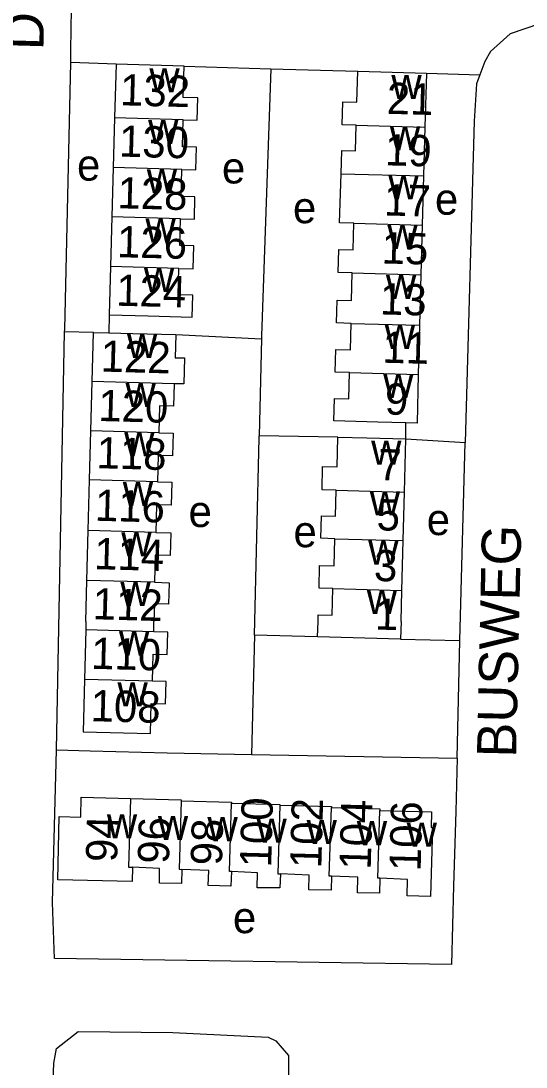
# Model space of a CAD drawing. Extents: x 161936 to 163647, y 386450 to 388633.
# Drawn here: x 162332.5 to 162397, y 388193.1 to 388326.7 of the extents above; entities that cross this region are included whole.
import ezdxf

# ---------------------------------------------------------------- set-up
doc = ezdxf.new("R2010")
doc.units = 0
for name, color, linetype in [('BLT_Basislijn', 7, 'Continuous'), ('BLT_Bebouwing', 7, 'Continuous'), ('BLT_Centroide', 7, 'Continuous'), ('BLT_Huisnummer', 7, 'Continuous'), ('BLT_Huisnummer_ tussenligend', 7, 'Continuous'), ('BLT_Onderverdeling_panden', 7, 'Continuous'), ('BLT_Straatnaam', 7, 'Continuous')]:
    doc.layers.add(name, color=color, linetype=linetype)

msp = doc.modelspace()

# ---------------------------------------------------------------- linework, layer by layer
at = {"layer": 'BLT_Basislijn'}
for p, q in [((162344.64, 388321.18), (162338.86, 388321.41)), ((162353.33, 388320.94), (162364.38, 388320.61)), ((162364.38, 388320.61), (162375.49, 388320.27)), ((162384.24, 388320.04), (162391.07, 388319.82)), ((162343.75, 388289.17), (162343.72, 388286.86)), ((162337.03, 388233.61), (162338.08, 388287.01)), ((162341.76, 388286.91), (162338.08, 388287.01)), ((162352.25, 388286.64), (162363.2, 388286.12)), ((162363.2, 388286.12), (162362.9, 388273.73)), ((162381.62, 388273.32), (162381.6, 388275.37)), ((162372.94, 388273.55), (162362.9, 388273.73)), ((162381.62, 388273.32), (162389.2, 388272.87)), ((162388.52, 388247.56), (162389.2, 388272.87)), ((162362.29, 388248.26), (162361.91, 388233.03)), ((162370.35, 388248.03), (162362.29, 388248.26)), ((162380.94, 388247.75), (162388.52, 388247.56)), ((162388.16, 388232.57), (162388.52, 388247.56)), ((162361.91, 388233.03), (162388.16, 388232.57))]:
    msp.add_line(p, q, dxfattribs=at)
for points in [[(162527.34, 388329.93), (162527.27, 388324.42), (162526.79, 388324.23), (162432.11, 388326.83), (162430.18, 388327.2), (162430.18, 388331.55), (162405.64, 388332.15), (162405.25, 388327.65), (162400.54, 388326.98), (162394.91, 388325.05), (162392.42, 388322.81), (162391.7, 388321.53), (162391.07, 388319.82)], [(162338.86, 388321.41), (162338.89, 388322.96), (162338.97, 388328.24)], [(162338.08, 388287.01), (162338.09, 388287.3), (162338.86, 388321.41)], [(162364.38, 388320.61), (162363.2, 388286.51), (162363.2, 388286.12)], [(162391.07, 388319.82), (162390.65, 388318.69), (162390.34, 388313.89), (162389.2, 388272.87)], [(162362.29, 388248.26), (162362.89, 388273.45), (162362.9, 388273.73)], [(162388.16, 388232.57), (162387.99, 388225.73), (162387.7, 388216.24), (162387.44, 388206.18), (162336.77, 388206.98), (162336.55, 388214.12), (162337.03, 388233.61)], [(162337.03, 388233.61), (162341.35, 388233.49), (162351.18, 388233.24), (162361.91, 388233.03)], [(162340.11, 388145.22), (162337.41, 388145.7), (162335.86, 388148.09), (162336.25, 388181.27), (162336.7, 388193.58), (162337.03, 388195.46), (162339.8, 388197.66), (162351.89, 388197.52), (162364.03, 388196.94), (162365.02, 388196.47), (162366.64, 388194.57), (162366.66, 388191.61)]]:
    msp.add_lwpolyline(points, dxfattribs=at)
at = {"layer": 'BLT_Bebouwing'}
for p, q in [((162344.64, 388321.18), (162344.45, 388314.32)), ((162353.33, 388320.94), (162344.64, 388321.18)), ((162375.49, 388320.27), (162384.24, 388320.04)), ((162384.24, 388320.04), (162384.05, 388313.14)), ((162344.45, 388314.32), (162344.27, 388307.98)), ((162384.05, 388313.14), (162383.89, 388306.91)), ((162344.27, 388307.98), (162344.1, 388301.68)), ((162383.89, 388306.91), (162383.72, 388300.64)), ((162344.1, 388301.68), (162343.92, 388295.35)), ((162383.72, 388300.64), (162383.55, 388294.3)), ((162343.92, 388295.35), (162343.75, 388289.17)), ((162383.55, 388294.3), (162383.37, 388287.85)), ((162341.59, 388280.66), (162341.76, 388286.91)), ((162341.76, 388286.91), (162343.72, 388286.86)), ((162383.37, 388287.85), (162383.2, 388281.57)), ((162341.43, 388274.34), (162341.59, 388280.66)), ((162341.27, 388268.09), (162341.43, 388274.34)), ((162381.44, 388266.54), (162381.62, 388273.32)), ((162341.1, 388261.63), (162341.27, 388268.09)), ((162381.28, 388260.35), (162381.44, 388266.54)), ((162340.93, 388255.25), (162341.1, 388261.63)), ((162381.11, 388253.97), (162381.28, 388260.35)), ((162340.8, 388250), (162340.93, 388255.25)), ((162381, 388250), (162381.11, 388253.97)), ((162340.8, 388250), (162340.77, 388248.95)), ((162349.44, 388248.7), (162349.48, 388250)), ((162370.35, 388248.03), (162370.41, 388250)), ((162381, 388250), (162380.94, 388247.75)), ((162340.77, 388248.95), (162340.61, 388242.61)), ((162380.94, 388247.75), (162370.35, 388248.03))]:
    msp.add_line(p, q, dxfattribs=at)
for points in [[(162353.19, 388314.07), (162354.99, 388314.02), (162355.07, 388316.89), (162353.22, 388316.94), (162353.33, 388320.94)], [(162375.27, 388313.38), (162373.5, 388313.42), (162373.58, 388316.38), (162375.38, 388316.33), (162375.49, 388320.27)], [(162353.02, 388307.73), (162354.83, 388307.68), (162354.91, 388310.59), (162353.1, 388310.64), (162353.19, 388314.07)], [(162373.36, 388307.19), (162373.44, 388310.17), (162375.18, 388310.12), (162375.27, 388313.38)], [(162352.87, 388301.44), (162354.63, 388301.39), (162354.71, 388304.23), (162352.93, 388304.27), (162353.02, 388307.73)], [(162374.97, 388300.88), (162373.15, 388300.93), (162373.36, 388307.19)], [(162352.66, 388295.1), (162354.49, 388295.05), (162354.57, 388297.99), (162352.77, 388298.04), (162352.87, 388301.44)], [(162374.78, 388294.54), (162372.97, 388294.59), (162373.05, 388297.51), (162374.88, 388297.46), (162374.97, 388300.88)], [(162343.75, 388289.17), (162348.74, 388289.03), (162354.36, 388288.87), (162354.44, 388291.67), (162352.57, 388291.72), (162352.66, 388295.1)], [(162374.65, 388288.08), (162372.78, 388288.13), (162372.86, 388291.04), (162374.69, 388290.99), (162374.78, 388294.54)], [(162374.42, 388281.8), (162372.59, 388281.85), (162372.67, 388284.74), (162374.56, 388284.68), (162374.65, 388288.08)], [(162343.72, 388286.86), (162346.76, 388286.78), (162352.25, 388286.64)], [(162352.25, 388286.64), (162352.17, 388283.7), (162353.36, 388283.66), (162353.27, 388280.34), (162352.06, 388280.37)], [(162381.6, 388275.37), (162378.04, 388275.47), (162372.43, 388275.62), (162372.51, 388278.48), (162374.33, 388278.43), (162374.42, 388281.8)], [(162383.2, 388281.57), (162383.04, 388275.33), (162381.6, 388275.37)], [(162352.06, 388280.37), (162351.99, 388277.49), (162350.19, 388277.54), (162350.1, 388274.09)], [(162350.1, 388274.09), (162351.93, 388274.05), (162351.85, 388271.16), (162350.02, 388271.21), (162349.93, 388267.85)], [(162372.74, 388266.77), (162370.92, 388266.82), (162371, 388269.82), (162372.84, 388269.77), (162372.94, 388273.55)], [(162372.94, 388273.55), (162376.62, 388273.45), (162381.62, 388273.32)], [(162349.93, 388267.85), (162351.76, 388267.8), (162351.68, 388264.85), (162349.81, 388264.9), (162349.72, 388261.39)], [(162372.55, 388260.58), (162370.78, 388260.63), (162370.86, 388263.51), (162372.65, 388263.46), (162372.74, 388266.77)], [(162349.72, 388261.39), (162351.61, 388261.34), (162351.53, 388258.42), (162349.62, 388258.47), (162349.53, 388255.01)], [(162372.32, 388254.21), (162370.54, 388254.26), (162370.62, 388257.16), (162372.45, 388257.11), (162372.55, 388260.58)], [(162349.53, 388255.01), (162351.4, 388254.96), (162351.33, 388252.21), (162349.54, 388252.25), (162349.48, 388250)], [(162370.41, 388250), (162370.43, 388250.86), (162372.23, 388250.81), (162372.32, 388254.21)], [(162349.27, 388242.37), (162349.36, 388245.84), (162351.18, 388245.8), (162351.26, 388248.66), (162349.44, 388248.7)], [(162340.61, 388242.61), (162340.43, 388235.91), (162349.04, 388235.69), (162349.14, 388239.52), (162350.95, 388239.47), (162351.02, 388242.33), (162349.27, 388242.37)], [(162346.73, 388218.63), (162346.7, 388216.8), (162337.21, 388217.02), (162337.4, 388225.09), (162340.13, 388225.03), (162340.18, 388227.58), (162346.49, 388227.41), (162346.49, 388227.38)], [(162346.49, 388227.38), (162352.95, 388227.21), (162352.94, 388227.11)], [(162352.94, 388227.11), (162359.35, 388226.93), (162359.35, 388226.8)], [(162359.35, 388226.8), (162365.55, 388226.63), (162365.55, 388226.55)], [(162365.55, 388226.55), (162372.11, 388226.37), (162372.11, 388226.26)], [(162372.11, 388226.26), (162378.31, 388226.1), (162378.3, 388225.86)], [(162378.3, 388225.86), (162384.9, 388225.68), (162384.84, 388223.69), (162385, 388223.69), (162384.76, 388214.89), (162381.77, 388214.97), (162381.83, 388217.05), (162378.28, 388217.21)], [(162353.02, 388218.35), (162353, 388216.54), (162350.17, 388216.6), (162350.19, 388218.48), (162346.73, 388218.63)], [(162359.35, 388218.06), (162359.3, 388216.19), (162356.41, 388216.28), (162356.47, 388218.19), (162353.02, 388218.35)], [(162365.62, 388217.78), (162365.55, 388215.97), (162362.65, 388216.01), (162362.67, 388217.91), (162359.35, 388218.06)], [(162372.13, 388217.49), (162372.1, 388215.68), (162369.23, 388215.73), (162369.26, 388217.62), (162365.62, 388217.78)], [(162378.28, 388217.21), (162378.24, 388215.29), (162375.44, 388215.36), (162375.49, 388217.34), (162372.13, 388217.49)]]:
    msp.add_lwpolyline(points, dxfattribs=at)
at = {"layer": 'BLT_Onderverdeling_panden'}
for p, q in [((162353.19, 388314.07), (162344.45, 388314.32)), ((162375.27, 388313.38), (162384.05, 388313.14)), ((162353.02, 388307.73), (162344.27, 388307.98)), ((162373.36, 388307.19), (162383.89, 388306.91)), ((162352.87, 388301.44), (162344.1, 388301.68)), ((162374.97, 388300.88), (162383.72, 388300.64)), ((162352.66, 388295.1), (162343.92, 388295.35)), ((162374.78, 388294.54), (162383.55, 388294.3)), ((162374.65, 388288.08), (162383.37, 388287.85)), ((162374.42, 388281.8), (162383.2, 388281.57)), ((162352.06, 388280.37), (162341.59, 388280.66)), ((162350.1, 388274.09), (162341.43, 388274.34)), ((162349.93, 388267.85), (162341.27, 388268.09)), ((162372.74, 388266.77), (162381.44, 388266.54)), ((162349.72, 388261.39), (162341.1, 388261.63)), ((162372.55, 388260.58), (162381.28, 388260.35)), ((162349.53, 388255.01), (162340.93, 388255.25)), ((162372.32, 388254.21), (162381.11, 388253.97)), ((162349.44, 388248.7), (162340.77, 388248.95)), ((162349.27, 388242.37), (162340.61, 388242.61))]:
    msp.add_line(p, q, dxfattribs=at)
for points in [[(162346.49, 388227.38), (162346.24, 388218.65), (162346.73, 388218.63)], [(162352.94, 388227.11), (162352.69, 388218.36), (162353.02, 388218.35)], [(162359.35, 388218.06), (162359.1, 388218.08), (162359.35, 388226.8)], [(162365.55, 388226.55), (162365.29, 388217.8), (162365.62, 388217.78)], [(162372.13, 388217.49), (162371.85, 388217.5), (162372.11, 388226.26)], [(162378.28, 388217.21), (162378.05, 388217.22), (162378.3, 388225.86)]]:
    msp.add_lwpolyline(points, dxfattribs=at)

# ---------------------------------------------------------------- texts
at = {"layer": 'BLT_Centroide'}
for s, p in [('w', (162348.89, 388317.59)), ('w', (162379.77, 388316.72)), ('w', (162348.73, 388311)), ('w', (162379.58, 388310.16)), ('e', (162339.66, 388306.31)), ('e', (162358.15, 388305.95)), ('w', (162348.56, 388304.69)), ('w', (162379.39, 388303.91)), ('e', (162367.21, 388300.87)), ('e', (162385.33, 388301.96)), ('w', (162348.39, 388298.38)), ('w', (162379.26, 388297.59)), ('w', (162348.2, 388292.09)), ('w', (162379.08, 388291.19)), ('w', (162346.04, 388283.66)), ('w', (162378.93, 388284.81)), ('w', (162378.73, 388278.56)), ('w', (162345.85, 388277.38)), ('w', (162345.68, 388271.09)), ('w', (162377.19, 388270.03)), ('w', (162345.5, 388264.75)), ('w', (162377.01, 388263.56)), ('e', (162353.89, 388262.07)), ('e', (162384.28, 388261.04)), ('e', (162367.28, 388259.49)), ('w', (162345.31, 388258.31)), ('w', (162376.82, 388257.28)), ('w', (162345.19, 388251.97)), ('w', (162376.63, 388250.97)), ('w', (162345.02, 388245.66)), ('w', (162344.82, 388239.16)), ('w', (162343.47, 388222.3)), ('w', (162349.97, 388222.11)), ('w', (162356.3, 388221.95)), ('w', (162362.56, 388221.77)), ('w', (162368.95, 388221.59)), ('w', (162375.36, 388221.44)), ('w', (162381.72, 388221.25)), ('e', (162359.55, 388210.2))]:
    msp.add_text(s, height=4, dxfattribs=at).set_placement(p)
at = {"layer": 'BLT_Huisnummer'}
for s, rotation, p in [('132', 358.3878, (162345.11, 388315.94)), ('21', 358.4603, (162379.14, 388314.85)), ('128', 358.3933, (162344.78, 388302.79)), ('17', 358.4609, (162378.8, 388301.87)), ('124', 358.5079, (162344.62, 388290.34)), ('13', 358.4637, (162378.27, 388289.23)), ('122', 358.3936, (162342.64, 388281.93)), ('9', 358.4642, (162378.9, 388276.45)), ('7', 358.4646, (162378.04, 388268.06)), ('116', 358.3933, (162341.9, 388262.88)), ('112', 358.3931, (162341.62, 388250.3)), ('1', 358.4799, (162377.65, 388248.98)), ('108', 358.5099, (162341.35, 388237.28)), ('102', 88.4536, (162370.83, 388218.46)), ('106', 88.4811, (162383.5, 388218.08)), ('94', 88.4527, (162344.77, 388219.24)), ('98', 88.4575, (162358.15, 388218.82))]:
    msp.add_text(s, height=4, rotation=rotation, dxfattribs=at).set_placement(p)
at = {"layer": 'BLT_Huisnummer_ tussenligend'}
for s, rotation, p in [('130', 358.3933, (162344.97, 388309.39)), ('19', 358.4609, (162378.91, 388308.27)), ('126', 358.5079, (162344.72, 388296.54)), ('15', 358.4637, (162378.48, 388295.74)), ('11', 358.4642, (162378.59, 388283.06)), ('120', 358.3936, (162342.33, 388275.62)), ('118', 358.3933, (162342.11, 388269.59)), ('5', 358.4646, (162377.85, 388261.66)), ('114', 358.3931, (162341.81, 388256.7)), ('3', 358.4799, (162377.51, 388255.19)), ('110', 358.5099, (162341.42, 388243.97)), ('100', 88.4575, (162364.43, 388218.56)), ('104', 88.4536, (162377.13, 388218.27)), ('96', 88.4527, (162351.39, 388219.03))]:
    msp.add_text(s, height=4, rotation=rotation, dxfattribs=at).set_placement(p)
at = {"layer": 'BLT_Straatnaam'}
for s, rotation, p in [('DE STOUTHEUVEL', 88.401, (162335.36, 388322.93)), ('BUSWEG', 88.7095, (162395.68, 388232.59))]:
    msp.add_text(s, height=5, rotation=rotation, dxfattribs=at).set_placement(p)

doc.saveas('drawing.dxf')
